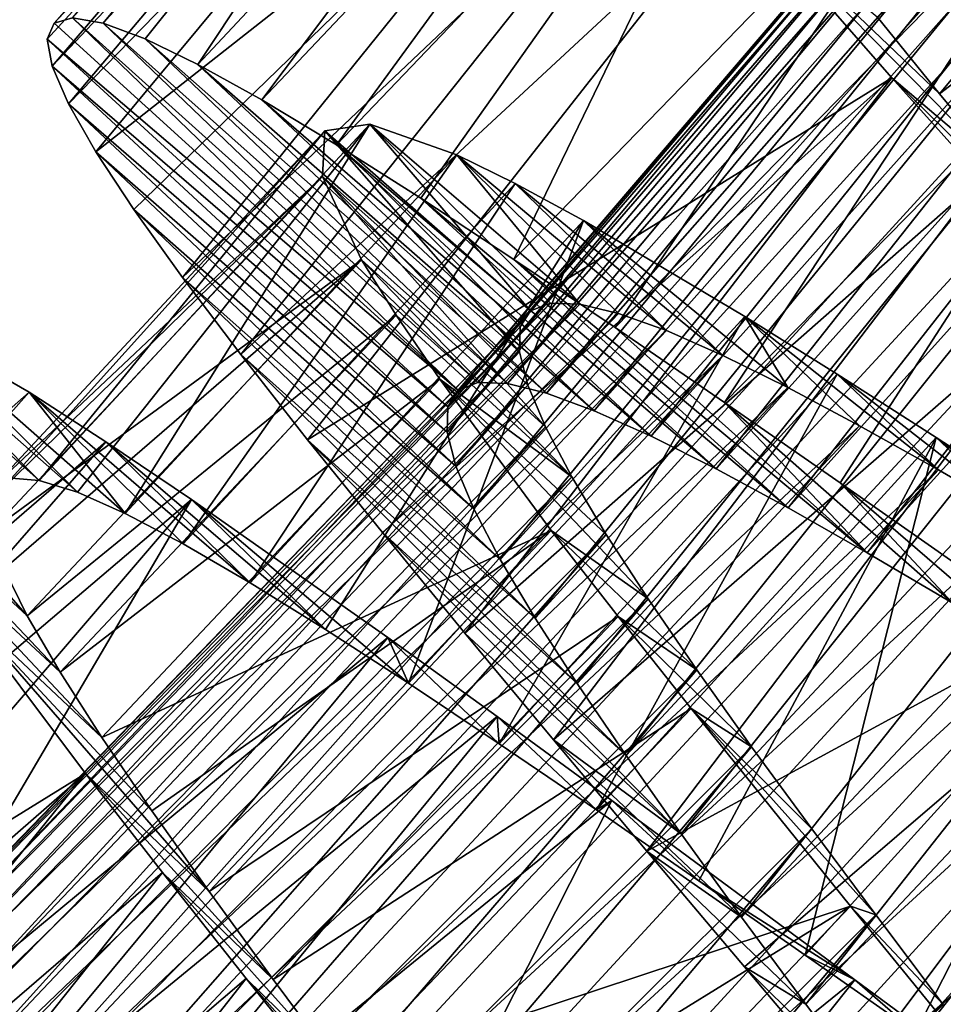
# Model space of a CAD drawing. Header units: millimetres. Extents: x -182 to 217, y -96 to 236.
# Tile 316 of 458: x 130.93 to 134.99, y -70.32 to -65.99. Entities that reach past the tile are written whole.
import ezdxf

# ---------------------------------------------------------------- set-up
doc = ezdxf.new("R2010")
doc.units = ezdxf.units.MM
doc.header["$LTSCALE"] = 52.148148
for name, color, linetype in [('960', 7, 'CONTINUOUS'), ('961', 7, 'CONTINUOUS'), ('962', 7, 'CONTINUOUS'), ('980', 7, 'CONTINUOUS'), ('981', 7, 'CONTINUOUS'), ('982', 7, 'CONTINUOUS')]:
    doc.layers.add(name, color=color, linetype=linetype)

msp = doc.modelspace()

# ---------------------------------------------------------------- linework, layer by layer
at = {"layer": '960', "color": 7, "linetype": 'CONTINUOUS', "true_color": 0xaaaaaa}
for points in [[(131.0826, -66.0066, 6.0926), (131.0527, -66.0776, 5.394), (132.8591, -67.6216, 6.1152), (131.0826, -66.0066, 6.0926)], [(131.1645, -65.983, 6.791), (131.0826, -66.0066, 6.0926), (132.8591, -67.6216, 6.1152), (131.1645, -65.983, 6.791)], [(131.2984, -66.0063, 7.4847), (131.1645, -65.983, 6.791), (132.9466, -67.5879, 6.628), (131.2984, -66.0063, 7.4847)], [(132.9466, -67.5879, 6.628), (131.1645, -65.983, 6.791), (132.8591, -67.6216, 6.1152), (132.9466, -67.5879, 6.628)], [(131.4827, -66.0755, 8.1623), (131.2984, -66.0063, 7.4847), (133.0767, -67.5924, 7.1348), (131.4827, -66.0755, 8.1623)], [(133.0767, -67.5924, 7.1348), (131.2984, -66.0063, 7.4847), (132.9466, -67.5879, 6.628), (133.0767, -67.5924, 7.1348)], [(131.0527, -66.0776, 5.394), (131.074, -66.1963, 4.6982), (132.8142, -67.6942, 5.6017), (131.0527, -66.0776, 5.394)], [(132.8591, -67.6216, 6.1152), (131.0527, -66.0776, 5.394), (132.8142, -67.6942, 5.6017), (132.8591, -67.6216, 6.1152)], [(131.7154, -66.1886, 8.8145), (131.4827, -66.0755, 8.1623), (133.2475, -67.6342, 7.6256), (131.7154, -66.1886, 8.8145)], [(133.2475, -67.6342, 7.6256), (131.4827, -66.0755, 8.1623), (133.0767, -67.5924, 7.1348), (133.2475, -67.6342, 7.6256)], [(131.074, -66.1963, 4.6982), (131.1459, -66.3619, 4.015), (132.8114, -67.806, 5.0911), (131.074, -66.1963, 4.6982)], [(132.8142, -67.6942, 5.6017), (131.074, -66.1963, 4.6982), (132.8114, -67.806, 5.0911), (132.8142, -67.6942, 5.6017)], [(131.9966, -66.3447, 9.44), (131.7154, -66.1886, 8.8145), (133.4579, -67.7116, 8.0945), (131.9966, -66.3447, 9.44)], [(133.4579, -67.7116, 8.0945), (131.7154, -66.1886, 8.8145), (133.2475, -67.6342, 7.6256), (133.4579, -67.7116, 8.0945)], [(132.3251, -66.5423, 10.0343), (131.9966, -66.3447, 9.44), (133.7077, -67.8236, 8.5395), (132.3251, -66.5423, 10.0343)], [(133.7077, -67.8236, 8.5395), (131.9966, -66.3447, 9.44), (133.4579, -67.7116, 8.0945), (133.7077, -67.8236, 8.5395)], [(131.1459, -66.3619, 4.015), (131.2664, -66.5722, 3.3556), (132.8499, -67.9561, 4.5918), (131.1459, -66.3619, 4.015)], [(132.8114, -67.806, 5.0911), (131.1459, -66.3619, 4.015), (132.8499, -67.9561, 4.5918), (132.8114, -67.806, 5.0911)], [(131.2664, -66.5722, 3.3556), (131.4342, -66.8269, 2.7228), (132.9281, -68.1428, 4.1125), (131.2664, -66.5722, 3.3556)], [(132.8499, -67.9561, 4.5918), (131.2664, -66.5722, 3.3556), (132.9281, -68.1428, 4.1125), (132.8499, -67.9561, 4.5918)], [(132.6958, -66.7773, 10.5871), (132.3251, -66.5423, 10.0343), (133.9934, -67.9672, 8.953), (132.6958, -66.7773, 10.5871)], [(133.9934, -67.9672, 8.953), (132.3251, -66.5423, 10.0343), (133.7077, -67.8236, 8.5395), (133.9934, -67.9672, 8.953)], [(133.1044, -67.0457, 11.0911), (132.6958, -66.7773, 10.5871), (134.3104, -68.1388, 9.3271), (133.1044, -67.0457, 11.0911)], [(134.3104, -68.1388, 9.3271), (132.6958, -66.7773, 10.5871), (133.9934, -67.9672, 8.953), (134.3104, -68.1388, 9.3271)], [(131.4342, -66.8269, 2.7228), (131.648, -67.1257, 2.1192), (133.0448, -68.3658, 3.6562), (131.4342, -66.8269, 2.7228)], [(132.9281, -68.1428, 4.1125), (131.4342, -66.8269, 2.7228), (133.0448, -68.3658, 3.6562), (132.9281, -68.1428, 4.1125)], [(133.5503, -67.3462, 11.545), (133.1044, -67.0457, 11.0911), (134.6583, -68.3369, 9.6604), (133.5503, -67.3462, 11.545)], [(134.6583, -68.3369, 9.6604), (133.1044, -67.0457, 11.0911), (134.3104, -68.1388, 9.3271), (134.6583, -68.3369, 9.6604)], [(131.648, -67.1257, 2.1192), (131.9042, -67.4648, 1.5545), (133.1979, -68.6239, 3.2272), (131.648, -67.1257, 2.1192)], [(133.0448, -68.3658, 3.6562), (131.648, -67.1257, 2.1192), (133.1979, -68.6239, 3.2272), (133.0448, -68.3658, 3.6562)], [(134.031, -67.6761, 11.9456), (133.5503, -67.3462, 11.545), (134.6583, -68.3369, 9.6604), (134.031, -67.6761, 11.9456)], [(131.9042, -67.4648, 1.5545), (132.1977, -67.8392, 1.0374), (133.3832, -68.912, 2.8352), (131.9042, -67.4648, 1.5545)], [(133.1979, -68.6239, 3.2272), (131.9042, -67.4648, 1.5545), (133.3832, -68.912, 2.8352), (133.1979, -68.6239, 3.2272)], [(134.5386, -68.0287, 12.2856), (134.031, -67.6761, 11.9456), (135.0344, -68.5585, 9.9496), (134.5386, -68.0287, 12.2856)], [(135.0344, -68.5585, 9.9496), (134.031, -67.6761, 11.9456), (134.6583, -68.3369, 9.6604), (135.0344, -68.5585, 9.9496)], [(132.1977, -67.8392, 1.0374), (132.5268, -68.2479, 0.5703), (133.5979, -69.2283, 2.4837), (132.1977, -67.8392, 1.0374)], [(133.3832, -68.912, 2.8352), (132.1977, -67.8392, 1.0374), (133.5979, -69.2283, 2.4837), (133.3832, -68.912, 2.8352)], [(135.068, -68.3996, 12.5614), (134.5386, -68.0287, 12.2856), (135.4315, -68.7981, 10.1883), (135.068, -68.3996, 12.5614)], [(135.4315, -68.7981, 10.1883), (134.5386, -68.0287, 12.2856), (135.0344, -68.5585, 9.9496), (135.4315, -68.7981, 10.1883)], [(132.5268, -68.2479, 0.5703), (132.8893, -68.6901, 0.1549), (133.8405, -69.5725, 2.1741), (132.5268, -68.2479, 0.5703)], [(133.5979, -69.2283, 2.4837), (132.5268, -68.2479, 0.5703), (133.8405, -69.5725, 2.1741), (133.5979, -69.2283, 2.4837)], [(132.8893, -68.6901, 0.1549), (133.279, -69.1591, -0.2017), (133.8405, -69.5725, 2.1741), (132.8893, -68.6901, 0.1549)], [(133.279, -69.1591, -0.2017), (133.6897, -69.6489, -0.4947), (134.1056, -69.9391, 1.9123), (133.279, -69.1591, -0.2017)], [(133.8405, -69.5725, 2.1741), (133.279, -69.1591, -0.2017), (134.1056, -69.9391, 1.9123), (133.8405, -69.5725, 2.1741)], [(133.6897, -69.6489, -0.4947), (134.1189, -70.158, -0.7227), (134.3879, -70.3226, 1.7027), (133.6897, -69.6489, -0.4947)], [(134.1056, -69.9391, 1.9123), (133.6897, -69.6489, -0.4947), (134.3879, -70.3226, 1.7027), (134.1056, -69.9391, 1.9123)], [(134.1189, -70.158, -0.7227), (134.5634, -70.6838, -0.8842), (134.6852, -70.722, 1.5466), (134.1189, -70.158, -0.7227)], [(134.3879, -70.3226, 1.7027), (134.1189, -70.158, -0.7227), (134.6852, -70.722, 1.5466), (134.3879, -70.3226, 1.7027)]]:
    msp.add_3dface(points, dxfattribs=at)
at = {"layer": '961', "color": 7, "linetype": 'CONTINUOUS', "true_color": 0xaaaaaa}
for points in [[(134.9758, -66.3179, 1.6893), (135.2819, -66.6864, 1.3072), (134.0717, -65.4529, 1.2371), (134.9758, -66.3179, 1.6893)], [(134.0717, -65.4529, 1.2371), (135.2819, -66.6864, 1.3072), (134.7664, -66.2472, 0.3162), (134.0717, -65.4529, 1.2371)], [(134.7025, -65.9794, 2.1169), (134.9758, -66.3179, 1.6893), (134.0717, -65.4529, 1.2371), (134.7025, -65.9794, 2.1169)], [(135.2819, -66.6864, 1.3072), (135.6166, -67.081, 0.9755), (134.7664, -66.2472, 0.3162), (135.2819, -66.6864, 1.3072)], [(134.7664, -66.2472, 0.3162), (135.6166, -67.081, 0.9755), (135.1626, -66.6891, -0.0638), (134.7664, -66.2472, 0.3162)], [(131.0179, -68.0182, 7.2067), (130.8953, -68.0084, 6.605), (130.0842, -67.1875, 7.0412), (131.0179, -68.0182, 7.2067)], [(130.2349, -67.2306, 7.7282), (131.0179, -68.0182, 7.2067), (130.0842, -67.1875, 7.0412), (130.2349, -67.2306, 7.7282)], [(131.1855, -68.0706, 7.7946), (131.0179, -68.0182, 7.2067), (130.2349, -67.2306, 7.7282), (131.1855, -68.0706, 7.7946)], [(130.4339, -67.3198, 8.3954), (131.1855, -68.0706, 7.7946), (130.2349, -67.2306, 7.7282), (130.4339, -67.3198, 8.3954)], [(131.3962, -68.1641, 8.3599), (131.1855, -68.0706, 7.7946), (130.4339, -67.3198, 8.3954), (131.3962, -68.1641, 8.3599)], [(130.9729, -67.6302, 9.6498), (131.3962, -68.1641, 8.3599), (130.4339, -67.3198, 8.3954), (130.9729, -67.6302, 9.6498)], [(130.863, -68.407, 4.2057), (130.9652, -68.6134, 3.6407), (129.9834, -67.493, 4.2718), (130.863, -68.407, 4.2057)], [(129.9834, -67.493, 4.2718), (130.9652, -68.6134, 3.6407), (130.2248, -67.9283, 2.9634), (129.9834, -67.493, 4.2718)], [(131.6498, -68.2974, 8.9002), (131.3962, -68.1641, 8.3599), (130.9729, -67.6302, 9.6498), (131.6498, -68.2974, 8.9002)], [(131.9449, -68.4688, 9.4112), (131.6498, -68.2974, 8.9002), (130.9729, -67.6302, 9.6498), (131.9449, -68.4688, 9.4112)], [(131.3104, -67.848, 10.2287), (131.9449, -68.4688, 9.4112), (130.9729, -67.6302, 9.6498), (131.3104, -67.848, 10.2287)], [(132.2766, -68.6742, 9.8831), (131.9449, -68.4688, 9.4112), (131.3104, -67.848, 10.2287), (132.2766, -68.6742, 9.8831)], [(131.687, -68.1021, 10.7629), (132.2766, -68.6742, 9.8831), (131.3104, -67.848, 10.2287), (131.687, -68.1021, 10.7629)], [(130.9652, -68.6134, 3.6407), (131.1092, -68.8611, 3.1002), (130.2248, -67.9283, 2.9634), (130.9652, -68.6134, 3.6407)], [(130.2248, -67.9283, 2.9634), (131.1092, -68.8611, 3.1002), (130.414, -68.2134, 2.3502), (130.2248, -67.9283, 2.9634)], [(132.6419, -68.9105, 10.3107), (132.2766, -68.6742, 9.8831), (131.687, -68.1021, 10.7629), (132.6419, -68.9105, 10.3107)], [(132.5497, -68.7097, 11.6838), (132.6419, -68.9105, 10.3107), (131.687, -68.1021, 10.7629), (132.5497, -68.7097, 11.6838)], [(131.1092, -68.8611, 3.1002), (131.2929, -69.1487, 2.5891), (130.414, -68.2134, 2.3502), (131.1092, -68.8611, 3.1002)], [(130.414, -68.2134, 2.3502), (131.2929, -69.1487, 2.5891), (130.6459, -68.5414, 1.7713), (130.414, -68.2134, 2.3502)], [(131.5124, -69.4717, 2.1168), (131.7642, -69.8269, 1.6889), (130.6459, -68.5414, 1.7713), (131.5124, -69.4717, 2.1168)], [(130.6459, -68.5414, 1.7713), (131.7642, -69.8269, 1.6889), (131.2207, -69.3074, 0.7516), (130.6459, -68.5414, 1.7713)], [(131.2929, -69.1487, 2.5891), (131.5124, -69.4717, 2.1168), (130.6459, -68.5414, 1.7713), (131.2929, -69.1487, 2.5891)], [(133.0404, -69.1764, 10.6928), (132.6419, -68.9105, 10.3107), (132.5497, -68.7097, 11.6838), (133.0404, -69.1764, 10.6928)], [(133.0306, -69.0574, 12.0638), (133.0404, -69.1764, 10.6928), (132.5497, -68.7097, 11.6838), (133.0306, -69.0574, 12.0638)], [(133.468, -69.4679, 11.0245), (133.0404, -69.1764, 10.6928), (133.0306, -69.0574, 12.0638), (133.468, -69.4679, 11.0245)], [(133.5352, -69.4262, 12.3818), (133.468, -69.4679, 11.0245), (133.0306, -69.0574, 12.0638), (133.5352, -69.4262, 12.3818)], [(131.7642, -69.8269, 1.6889), (132.0467, -70.2137, 1.307), (131.2207, -69.3074, 0.7516), (131.7642, -69.8269, 1.6889)], [(131.2207, -69.3074, 0.7516), (132.0467, -70.2137, 1.307), (131.5594, -69.7429, 0.3162), (131.2207, -69.3074, 0.7516)], [(133.9175, -69.779, 11.2999), (133.468, -69.4679, 11.0245), (133.5352, -69.4262, 12.3818), (133.9175, -69.779, 11.2999)], [(134.6042, -70.2147, 12.8242), (133.9175, -69.779, 11.2999), (133.5352, -69.4262, 12.3818), (134.6042, -70.2147, 12.8242)], [(132.0467, -70.2137, 1.307), (132.3561, -70.6285, 0.9753), (131.5594, -69.7429, 0.3162), (132.0467, -70.2137, 1.307)], [(131.5594, -69.7429, 0.3162), (132.3561, -70.6285, 0.9753), (131.9273, -70.2087, -0.0638), (131.5594, -69.7429, 0.3162)], [(134.3857, -70.1061, 11.5165), (133.9175, -69.779, 11.2999), (134.6042, -70.2147, 12.8242), (134.3857, -70.1061, 11.5165)], [(134.871, -70.4473, 11.6735), (134.3857, -70.1061, 11.5165), (134.6042, -70.2147, 12.8242), (134.871, -70.4473, 11.6735)], [(132.3561, -70.6285, 0.9753), (132.6855, -71.0639, 0.7003), (131.9273, -70.2087, -0.0638), (132.3561, -70.6285, 0.9753)], [(131.9273, -70.2087, -0.0638), (132.6855, -71.0639, 0.7003), (132.7252, -71.2049, -0.6354), (131.9273, -70.2087, -0.0638)], [(135.1622, -70.6276, 12.9457), (134.871, -70.4473, 11.6735), (134.6042, -70.2147, 12.8242), (135.1622, -70.6276, 12.9457)]]:
    msp.add_3dface(points, dxfattribs=at)
at = {"layer": '962', "color": 7, "linetype": 'CONTINUOUS', "true_color": 0xaaaaaa}
for points in [[(131.0826, -66.0066, 6.0926), (131.1645, -65.983, 6.791), (133.0345, -63.7994, 6.3471), (131.0826, -66.0066, 6.0926)], [(131.0826, -66.0066, 6.0926), (133.0345, -63.7994, 6.3471), (132.9943, -63.9547, 4.9588), (131.0826, -66.0066, 6.0926)], [(131.1645, -65.983, 6.791), (131.2984, -66.0063, 7.4847), (133.1344, -63.7889, 7.0412), (131.1645, -65.983, 6.791)], [(131.2984, -66.0063, 7.4847), (133.2875, -63.8226, 7.7282), (133.1344, -63.7889, 7.0412), (131.2984, -66.0063, 7.4847)], [(131.2984, -66.0063, 7.4847), (131.4827, -66.0755, 8.1623), (133.2875, -63.8226, 7.7282), (131.2984, -66.0063, 7.4847)], [(131.4827, -66.0755, 8.1623), (131.7154, -66.1886, 8.8145), (133.2875, -63.8226, 7.7282), (131.4827, -66.0755, 8.1623)], [(131.7154, -66.1886, 8.8145), (133.7457, -64.017, 9.0366), (133.2875, -63.8226, 7.7282), (131.7154, -66.1886, 8.8145)], [(131.074, -66.1963, 4.6982), (131.0527, -66.0776, 5.394), (132.9943, -63.9547, 4.9588), (131.074, -66.1963, 4.6982)], [(131.0527, -66.0776, 5.394), (131.0826, -66.0066, 6.0926), (132.9943, -63.9547, 4.9588), (131.0527, -66.0776, 5.394)], [(131.074, -66.1963, 4.6982), (132.9943, -63.9547, 4.9588), (133.053, -64.1001, 4.2718), (131.074, -66.1963, 4.6982)], [(131.7154, -66.1886, 8.8145), (131.9966, -66.3447, 9.44), (133.7457, -64.017, 9.0366), (131.7154, -66.1886, 8.8145)], [(131.9966, -66.3447, 9.44), (134.0491, -64.1753, 9.6498), (133.7457, -64.017, 9.0366), (131.9966, -66.3447, 9.44)], [(131.1459, -66.3619, 4.015), (131.074, -66.1963, 4.6982), (133.053, -64.1001, 4.2718), (131.1459, -66.3619, 4.015)], [(131.1459, -66.3619, 4.015), (133.053, -64.1001, 4.2718), (133.1625, -64.2887, 3.6046), (131.1459, -66.3619, 4.015)], [(131.9966, -66.3447, 9.44), (132.3251, -66.5423, 10.0343), (134.0491, -64.1753, 9.6498), (131.9966, -66.3447, 9.44)], [(132.3251, -66.5423, 10.0343), (134.3996, -64.3715, 10.2287), (134.0491, -64.1753, 9.6498), (132.3251, -66.5423, 10.0343)], [(131.2664, -66.5722, 3.3556), (131.1459, -66.3619, 4.015), (133.1625, -64.2887, 3.6046), (131.2664, -66.5722, 3.3556)], [(131.2664, -66.5722, 3.3556), (133.1625, -64.2887, 3.6046), (133.5277, -64.7922, 2.3502), (131.2664, -66.5722, 3.3556)], [(132.3251, -66.5423, 10.0343), (132.6958, -66.7773, 10.5871), (134.3996, -64.3715, 10.2287), (132.3251, -66.5423, 10.0343)], [(132.6958, -66.7773, 10.5871), (133.1044, -67.0457, 11.0911), (134.3996, -64.3715, 10.2287), (132.6958, -66.7773, 10.5871)], [(133.1044, -67.0457, 11.0911), (135.2216, -64.8629, 11.2484), (134.3996, -64.3715, 10.2287), (133.1044, -67.0457, 11.0911)], [(131.4342, -66.8269, 2.7228), (131.2664, -66.5722, 3.3556), (133.5277, -64.7922, 2.3502), (131.4342, -66.8269, 2.7228)], [(131.648, -67.1257, 2.1192), (131.4342, -66.8269, 2.7228), (133.5277, -64.7922, 2.3502), (131.648, -67.1257, 2.1192)], [(131.648, -67.1257, 2.1192), (133.5277, -64.7922, 2.3502), (133.7796, -65.1051, 1.7713), (131.648, -67.1257, 2.1192)], [(133.1044, -67.0457, 11.0911), (133.5503, -67.3462, 11.545), (135.2216, -64.8629, 11.2484), (133.1044, -67.0457, 11.0911)], [(133.5503, -67.3462, 11.545), (135.6902, -65.1542, 11.6838), (135.2216, -64.8629, 11.2484), (133.5503, -67.3462, 11.545)], [(131.9042, -67.4648, 1.5545), (131.648, -67.1257, 2.1192), (133.7796, -65.1051, 1.7713), (131.9042, -67.4648, 1.5545)], [(131.9042, -67.4648, 1.5545), (133.7796, -65.1051, 1.7713), (134.0717, -65.4529, 1.2371), (131.9042, -67.4648, 1.5545)], [(133.5503, -67.3462, 11.545), (134.031, -67.6761, 11.9456), (135.6902, -65.1542, 11.6838), (133.5503, -67.3462, 11.545)], [(134.031, -67.6761, 11.9456), (136.192, -65.4712, 12.0638), (135.6902, -65.1542, 11.6838), (134.031, -67.6761, 11.9456)], [(132.1977, -67.8392, 1.0374), (131.9042, -67.4648, 1.5545), (134.0717, -65.4529, 1.2371), (132.1977, -67.8392, 1.0374)], [(132.1977, -67.8392, 1.0374), (134.0717, -65.4529, 1.2371), (134.7664, -66.2472, 0.3162), (132.1977, -67.8392, 1.0374)], [(134.031, -67.6761, 11.9456), (134.5386, -68.0287, 12.2856), (136.192, -65.4712, 12.0638), (134.031, -67.6761, 11.9456)], [(134.5386, -68.0287, 12.2856), (135.068, -68.3996, 12.5614), (136.192, -65.4712, 12.0638), (134.5386, -68.0287, 12.2856)], [(132.5268, -68.2479, 0.5703), (132.1977, -67.8392, 1.0374), (134.7664, -66.2472, 0.3162), (132.5268, -68.2479, 0.5703)], [(132.8893, -68.6901, 0.1549), (132.5268, -68.2479, 0.5703), (134.7664, -66.2472, 0.3162), (132.8893, -68.6901, 0.1549)], [(132.8893, -68.6901, 0.1549), (134.7664, -66.2472, 0.3162), (135.1626, -66.6891, -0.0638), (132.8893, -68.6901, 0.1549)], [(133.279, -69.1591, -0.2017), (132.8893, -68.6901, 0.1549), (135.1626, -66.6891, -0.0638), (133.279, -69.1591, -0.2017)], [(133.279, -69.1591, -0.2017), (135.1626, -66.6891, -0.0638), (135.5822, -67.1523, -0.3818), (133.279, -69.1591, -0.2017)], [(133.6897, -69.6489, -0.4947), (133.279, -69.1591, -0.2017), (135.5822, -67.1523, -0.3818), (133.6897, -69.6489, -0.4947)], [(133.6897, -69.6489, -0.4947), (135.5822, -67.1523, -0.3818), (136.4783, -68.1328, -0.8242), (133.6897, -69.6489, -0.4947)], [(128.7184, -69.6206, 9.2894), (130.9729, -67.6302, 9.6498), (130.4339, -67.3198, 8.3954), (128.7184, -69.6206, 9.2894)], [(128.7184, -69.6206, 9.2894), (129.0232, -69.8277, 9.8921), (130.9729, -67.6302, 9.6498), (128.7184, -69.6206, 9.2894)], [(129.0232, -69.8277, 9.8921), (131.3104, -67.848, 10.2287), (130.9729, -67.6302, 9.6498), (129.0232, -69.8277, 9.8921)], [(129.0232, -69.8277, 9.8921), (129.3692, -70.076, 10.4558), (131.3104, -67.848, 10.2287), (129.0232, -69.8277, 9.8921)], [(129.3692, -70.076, 10.4558), (131.687, -68.1021, 10.7629), (131.3104, -67.848, 10.2287), (129.3692, -70.076, 10.4558)], [(129.3692, -70.076, 10.4558), (129.7517, -70.361, 10.9722), (131.687, -68.1021, 10.7629), (129.3692, -70.076, 10.4558)], [(129.7517, -70.361, 10.9722), (130.1698, -70.6808, 11.4389), (131.687, -68.1021, 10.7629), (129.7517, -70.361, 10.9722)], [(130.1698, -70.6808, 11.4389), (132.5497, -68.7097, 11.6838), (131.687, -68.1021, 10.7629), (130.1698, -70.6808, 11.4389)], [(134.1189, -70.158, -0.7227), (133.6897, -69.6489, -0.4947), (136.4783, -68.1328, -0.8242), (134.1189, -70.158, -0.7227)], [(134.5634, -70.6838, -0.8842), (134.1189, -70.158, -0.7227), (136.4783, -68.1328, -0.8242), (134.5634, -70.6838, -0.8842)], [(134.5634, -70.6838, -0.8842), (136.4783, -68.1328, -0.8242), (136.9474, -68.6445, -0.9457), (134.5634, -70.6838, -0.8842)], [(128.6897, -70.872, 1.4232), (130.6459, -68.5414, 1.7713), (131.2207, -69.3074, 0.7516), (128.6897, -70.872, 1.4232)], [(135.0154, -71.2184, -0.9765), (134.5634, -70.6838, -0.8842), (136.9474, -68.6445, -0.9457), (135.0154, -71.2184, -0.9765)], [(130.1698, -70.6808, 11.4389), (130.6216, -71.0329, 11.8532), (132.5497, -68.7097, 11.6838), (130.1698, -70.6808, 11.4389)], [(130.6216, -71.0329, 11.8532), (133.0306, -69.0574, 12.0638), (132.5497, -68.7097, 11.6838), (130.6216, -71.0329, 11.8532)], [(130.6216, -71.0329, 11.8532), (131.1006, -71.4112, 12.2085), (133.0306, -69.0574, 12.0638), (130.6216, -71.0329, 11.8532)], [(131.1006, -71.4112, 12.2085), (133.5352, -69.4262, 12.3818), (133.0306, -69.0574, 12.0638), (131.1006, -71.4112, 12.2085)], [(128.9674, -71.2729, 0.9185), (128.6897, -70.872, 1.4232), (131.2207, -69.3074, 0.7516), (128.9674, -71.2729, 0.9185)], [(129.2784, -71.7105, 0.4634), (128.9674, -71.2729, 0.9185), (131.2207, -69.3074, 0.7516), (129.2784, -71.7105, 0.4634)], [(129.2784, -71.7105, 0.4634), (131.2207, -69.3074, 0.7516), (131.5594, -69.7429, 0.3162), (129.2784, -71.7105, 0.4634)], [(131.1006, -71.4112, 12.2085), (132.1192, -72.2252, 12.7261), (133.5352, -69.4262, 12.3818), (131.1006, -71.4112, 12.2085)], [(132.1192, -72.2252, 12.7261), (134.6042, -70.2147, 12.8242), (133.5352, -69.4262, 12.3818), (132.1192, -72.2252, 12.7261)], [(129.6196, -72.1823, 0.0616), (129.2784, -71.7105, 0.4634), (131.5594, -69.7429, 0.3162), (129.6196, -72.1823, 0.0616)], [(129.6196, -72.1823, 0.0616), (131.5594, -69.7429, 0.3162), (131.9273, -70.2087, -0.0638), (129.6196, -72.1823, 0.0616)], [(129.9846, -72.6807, -0.2797), (129.6196, -72.1823, 0.0616), (131.9273, -70.2087, -0.0638), (129.9846, -72.6807, -0.2797)], [(129.9846, -72.6807, -0.2797), (131.9273, -70.2087, -0.0638), (132.7252, -71.2049, -0.6354), (129.9846, -72.6807, -0.2797)], [(132.1192, -72.2252, 12.7261), (132.6563, -72.6567, 12.8864), (134.6042, -70.2147, 12.8242), (132.1192, -72.2252, 12.7261)], [(132.6563, -72.6567, 12.8864), (135.1622, -70.6276, 12.9457), (134.6042, -70.2147, 12.8242), (132.6563, -72.6567, 12.8864)]]:
    msp.add_3dface(points, dxfattribs=at)
at = {"layer": '980', "color": 7, "linetype": 'CONTINUOUS', "true_color": 0xaaaaaa}
for points in [[(132.9466, -67.5879, 6.628), (132.8591, -67.6216, 6.1152), (136.2643, -63.6562, 6.3816), (132.9466, -67.5879, 6.628)], [(136.2643, -63.6562, 6.3816), (132.8591, -67.6216, 6.1152), (136.2014, -63.7124, 5.8727), (136.2643, -63.6562, 6.3816)], [(133.0767, -67.5924, 7.1348), (132.9466, -67.5879, 6.628), (136.3719, -63.635, 6.8891), (133.0767, -67.5924, 7.1348)], [(136.3719, -63.635, 6.8891), (132.9466, -67.5879, 6.628), (136.2643, -63.6562, 6.3816), (136.3719, -63.635, 6.8891)], [(136.5233, -63.6481, 7.3857), (133.0767, -67.5924, 7.1348), (136.3719, -63.635, 6.8891), (136.5233, -63.6481, 7.3857)], [(133.2475, -67.6342, 7.6256), (133.0767, -67.5924, 7.1348), (136.5233, -63.6481, 7.3857), (133.2475, -67.6342, 7.6256)], [(136.7166, -63.6944, 7.8629), (133.2475, -67.6342, 7.6256), (136.5233, -63.6481, 7.3857), (136.7166, -63.6944, 7.8629)], [(132.8591, -67.6216, 6.1152), (132.8142, -67.6942, 5.6017), (136.2014, -63.7124, 5.8727), (132.8591, -67.6216, 6.1152)], [(136.2014, -63.7124, 5.8727), (132.8142, -67.6942, 5.6017), (136.1827, -63.8041, 5.364), (136.2014, -63.7124, 5.8727)], [(133.4579, -67.7116, 8.0945), (133.2475, -67.6342, 7.6256), (136.7166, -63.6944, 7.8629), (133.4579, -67.7116, 8.0945)], [(136.9514, -63.7728, 8.318), (133.4579, -67.7116, 8.0945), (136.7166, -63.6944, 7.8629), (136.9514, -63.7728, 8.318)], [(133.7077, -67.8236, 8.5395), (133.4579, -67.7116, 8.0945), (136.9514, -63.7728, 8.318), (133.7077, -67.8236, 8.5395)], [(137.226, -63.8814, 8.7461), (133.7077, -67.8236, 8.5395), (136.9514, -63.7728, 8.318), (137.226, -63.8814, 8.7461)], [(132.8142, -67.6942, 5.6017), (132.8114, -67.806, 5.0911), (136.1827, -63.8041, 5.364), (132.8142, -67.6942, 5.6017)], [(136.1827, -63.8041, 5.364), (132.8114, -67.806, 5.0911), (136.2079, -63.9315, 4.8603), (136.1827, -63.8041, 5.364)], [(133.9934, -67.9672, 8.953), (133.7077, -67.8236, 8.5395), (137.226, -63.8814, 8.7461), (133.9934, -67.9672, 8.953)], [(137.5359, -64.0173, 9.139), (133.9934, -67.9672, 8.953), (137.226, -63.8814, 8.7461), (137.5359, -64.0173, 9.139)], [(132.8114, -67.806, 5.0911), (132.8499, -67.9561, 4.5918), (136.2079, -63.9315, 4.8603), (132.8114, -67.806, 5.0911)], [(136.2079, -63.9315, 4.8603), (132.8499, -67.9561, 4.5918), (136.2755, -64.0929, 4.3729), (136.2079, -63.9315, 4.8603)], [(134.3104, -68.1388, 9.3271), (133.9934, -67.9672, 8.953), (137.5359, -64.0173, 9.139), (134.3104, -68.1388, 9.3271)], [(137.8782, -64.1779, 9.4921), (134.3104, -68.1388, 9.3271), (137.5359, -64.0173, 9.139), (137.8782, -64.1779, 9.4921)], [(132.8499, -67.9561, 4.5918), (132.9281, -68.1428, 4.1125), (136.2755, -64.0929, 4.3729), (132.8499, -67.9561, 4.5918)], [(136.2755, -64.0929, 4.3729), (132.9281, -68.1428, 4.1125), (136.3842, -64.2877, 3.9065), (136.2755, -64.0929, 4.3729)], [(134.6583, -68.3369, 9.6604), (134.3104, -68.1388, 9.3271), (137.8782, -64.1779, 9.4921), (134.6583, -68.3369, 9.6604)], [(138.2516, -64.3612, 9.8033), (134.6583, -68.3369, 9.6604), (137.8782, -64.1779, 9.4921), (138.2516, -64.3612, 9.8033)], [(132.9281, -68.1428, 4.1125), (133.0448, -68.3658, 3.6562), (136.3842, -64.2877, 3.9065), (132.9281, -68.1428, 4.1125)], [(136.3842, -64.2877, 3.9065), (133.0448, -68.3658, 3.6562), (136.5326, -64.5156, 3.4638), (136.3842, -64.2877, 3.9065)], [(135.0344, -68.5585, 9.9496), (134.6583, -68.3369, 9.6604), (138.2516, -64.3612, 9.8033), (135.0344, -68.5585, 9.9496)], [(133.0448, -68.3658, 3.6562), (133.1979, -68.6239, 3.2272), (136.5326, -64.5156, 3.4638), (133.0448, -68.3658, 3.6562)], [(136.5326, -64.5156, 3.4638), (133.1979, -68.6239, 3.2272), (136.7174, -64.7736, 3.0525), (136.5326, -64.5156, 3.4638)], [(133.1979, -68.6239, 3.2272), (133.3832, -68.912, 2.8352), (136.7174, -64.7736, 3.0525), (133.1979, -68.6239, 3.2272)], [(136.7174, -64.7736, 3.0525), (133.3832, -68.912, 2.8352), (136.9349, -65.0585, 2.6792), (136.7174, -64.7736, 3.0525)], [(133.3832, -68.912, 2.8352), (133.5979, -69.2283, 2.4837), (136.9349, -65.0585, 2.6792), (133.3832, -68.912, 2.8352)], [(136.9349, -65.0585, 2.6792), (133.5979, -69.2283, 2.4837), (137.1828, -65.3693, 2.3466), (136.9349, -65.0585, 2.6792)], [(133.5979, -69.2283, 2.4837), (133.8405, -69.5725, 2.1741), (137.1828, -65.3693, 2.3466), (133.5979, -69.2283, 2.4837)], [(137.1828, -65.3693, 2.3466), (133.8405, -69.5725, 2.1741), (137.4578, -65.7036, 2.0582), (137.1828, -65.3693, 2.3466)], [(133.8405, -69.5725, 2.1741), (134.1056, -69.9391, 1.9123), (137.4578, -65.7036, 2.0582), (133.8405, -69.5725, 2.1741)], [(137.4578, -65.7036, 2.0582), (134.1056, -69.9391, 1.9123), (137.7539, -66.0561, 1.8191), (137.4578, -65.7036, 2.0582)], [(134.1056, -69.9391, 1.9123), (134.3879, -70.3226, 1.7027), (137.7539, -66.0561, 1.8191), (134.1056, -69.9391, 1.9123)], [(137.7539, -66.0561, 1.8191), (134.3879, -70.3226, 1.7027), (138.0668, -66.4231, 1.6326), (137.7539, -66.0561, 1.8191)], [(134.3879, -70.3226, 1.7027), (134.6852, -70.722, 1.5466), (138.0668, -66.4231, 1.6326), (134.3879, -70.3226, 1.7027)], [(138.0668, -66.4231, 1.6326), (134.6852, -70.722, 1.5466), (138.394, -66.8037, 1.4994), (138.0668, -66.4231, 1.6326)], [(134.6852, -70.722, 1.5466), (134.9931, -71.1333, 1.4457), (138.394, -66.8037, 1.4994), (134.6852, -70.722, 1.5466)], [(129.6761, -70.9667, 6.7035), (129.5806, -70.9888, 6.191), (133.2653, -67.2386, 6.636), (129.6761, -70.9667, 6.7035)], [(133.2653, -67.2386, 6.636), (129.5806, -70.9888, 6.191), (133.1778, -67.2718, 6.1273), (133.2653, -67.2386, 6.636)], [(133.3951, -67.2428, 7.1397), (129.6761, -70.9667, 6.7035), (133.2653, -67.2386, 6.636), (133.3951, -67.2428, 7.1397)], [(129.8114, -70.9852, 7.2085), (129.6761, -70.9667, 6.7035), (133.3951, -67.2428, 7.1397), (129.8114, -70.9852, 7.2085)], [(133.5653, -67.2834, 7.6271), (129.8114, -70.9852, 7.2085), (133.3951, -67.2428, 7.1397), (133.5653, -67.2834, 7.6271)], [(129.5806, -70.9888, 6.191), (129.5254, -71.0522, 5.6779), (133.1778, -67.2718, 6.1273), (129.5806, -70.9888, 6.191)], [(133.1778, -67.2718, 6.1273), (129.5254, -71.0522, 5.6779), (133.1326, -67.343, 5.6184), (133.1778, -67.2718, 6.1273)], [(129.9849, -71.0433, 7.6966), (129.8114, -70.9852, 7.2085), (133.5653, -67.2834, 7.6271), (129.9849, -71.0433, 7.6966)], [(133.7751, -67.3591, 8.0935), (129.9849, -71.0433, 7.6966), (133.5653, -67.2834, 7.6271), (133.7751, -67.3591, 8.0935)], [(129.5254, -71.0522, 5.6779), (129.5098, -71.1573, 5.1667), (133.1326, -67.343, 5.6184), (129.5254, -71.0522, 5.6779)], [(133.1326, -67.343, 5.6184), (129.5098, -71.1573, 5.1667), (133.129, -67.4527, 5.1109), (133.1326, -67.343, 5.6184)], [(130.1959, -71.1395, 8.1627), (129.9849, -71.0433, 7.6966), (133.7751, -67.3591, 8.0935), (130.1959, -71.1395, 8.1627)], [(134.024, -67.4688, 8.5362), (130.1959, -71.1395, 8.1627), (133.7751, -67.3591, 8.0935), (134.024, -67.4688, 8.5362)], [(129.5098, -71.1573, 5.1667), (129.5331, -71.3035, 4.6652), (133.129, -67.4527, 5.1109), (129.5098, -71.1573, 5.1667)], [(133.129, -67.4527, 5.1109), (129.5331, -71.3035, 4.6652), (133.1664, -67.5999, 4.6143), (133.129, -67.4527, 5.1109)], [(130.4436, -71.2722, 8.6037), (130.1959, -71.1395, 8.1627), (134.024, -67.4688, 8.5362), (130.4436, -71.2722, 8.6037)], [(134.3086, -67.6094, 8.9475), (130.4436, -71.2722, 8.6037), (134.024, -67.4688, 8.5362), (134.3086, -67.6094, 8.9475)], [(129.5331, -71.3035, 4.6652), (129.5939, -71.4885, 4.1837), (133.1664, -67.5999, 4.6143), (129.5331, -71.3035, 4.6652)], [(133.1664, -67.5999, 4.6143), (129.5939, -71.4885, 4.1837), (133.2434, -67.7831, 4.1371), (133.1664, -67.5999, 4.6143)], [(130.7247, -71.4382, 9.0119), (130.4436, -71.2722, 8.6037), (134.3086, -67.6094, 8.9475), (130.7247, -71.4382, 9.0119)], [(134.6249, -67.778, 9.3208), (130.7247, -71.4382, 9.0119), (134.3086, -67.6094, 8.9475), (134.6249, -67.778, 9.3208)], [(129.5939, -71.4885, 4.1837), (129.6909, -71.7122, 3.7244), (133.2434, -67.7831, 4.1371), (129.5939, -71.4885, 4.1837)], [(133.2434, -67.7831, 4.1371), (129.6909, -71.7122, 3.7244), (133.3588, -68.0022, 3.682), (133.2434, -67.7831, 4.1371)], [(131.0351, -71.6339, 9.3803), (130.7247, -71.4382, 9.0119), (134.6249, -67.778, 9.3208), (131.0351, -71.6339, 9.3803)], [(134.9717, -67.9724, 9.6534), (131.0351, -71.6339, 9.3803), (134.6249, -67.778, 9.3208), (134.9717, -67.9724, 9.6534)], [(131.3742, -71.8573, 9.7073), (131.0351, -71.6339, 9.3803), (134.9717, -67.9724, 9.6534), (131.3742, -71.8573, 9.7073)], [(135.346, -68.1896, 9.9418), (131.3742, -71.8573, 9.7073), (134.9717, -67.9724, 9.6534), (135.346, -68.1896, 9.9418)], [(129.6909, -71.7122, 3.7244), (129.8226, -71.9739, 3.2906), (133.3588, -68.0022, 3.682), (129.6909, -71.7122, 3.7244)], [(133.3588, -68.0022, 3.682), (129.8226, -71.9739, 3.2906), (133.5104, -68.2556, 3.2539), (133.3588, -68.0022, 3.682)], [(131.7392, -72.1053, 9.9891), (131.3742, -71.8573, 9.7073), (135.346, -68.1896, 9.9418), (131.7392, -72.1053, 9.9891)], [(135.7417, -68.4249, 10.1809), (131.7392, -72.1053, 9.9891), (135.346, -68.1896, 9.9418), (135.7417, -68.4249, 10.1809)], [(129.8226, -71.9739, 3.2906), (129.9852, -72.2686, 2.8923), (133.5104, -68.2556, 3.2539), (129.8226, -71.9739, 3.2906)], [(133.5104, -68.2556, 3.2539), (129.9852, -72.2686, 2.8923), (133.6945, -68.5394, 2.861), (133.5104, -68.2556, 3.2539)], [(132.1226, -72.3714, 10.2196), (131.7392, -72.1053, 9.9891), (135.7417, -68.4249, 10.1809), (132.1226, -72.3714, 10.2196)], [(136.1545, -68.6742, 10.3674), (132.1226, -72.3714, 10.2196), (135.7417, -68.4249, 10.1809), (136.1545, -68.6742, 10.3674)], [(129.9852, -72.2686, 2.8923), (130.176, -72.5938, 2.5339), (133.6945, -68.5394, 2.861), (129.9852, -72.2686, 2.8923)], [(133.6945, -68.5394, 2.861), (130.176, -72.5938, 2.5339), (133.9084, -68.8513, 2.5079), (133.6945, -68.5394, 2.861)], [(132.5223, -72.6526, 10.3971), (132.1226, -72.3714, 10.2196), (136.1545, -68.6742, 10.3674), (132.5223, -72.6526, 10.3971)], [(136.5831, -68.9356, 10.5006), (132.5223, -72.6526, 10.3971), (136.1545, -68.6742, 10.3674), (136.5831, -68.9356, 10.5006)], [(130.176, -72.5938, 2.5339), (130.3931, -72.9486, 2.2174), (133.9084, -68.8513, 2.5079), (130.176, -72.5938, 2.5339)], [(133.9084, -68.8513, 2.5079), (130.3931, -72.9486, 2.2174), (134.1497, -69.1901, 2.1967), (133.9084, -68.8513, 2.5079)], [(132.9371, -72.9468, 10.5205), (132.5223, -72.6526, 10.3971), (136.5831, -68.9356, 10.5006), (132.9371, -72.9468, 10.5205)], [(137.0217, -69.2042, 10.5785), (132.9371, -72.9468, 10.5205), (136.5831, -68.9356, 10.5006), (137.0217, -69.2042, 10.5785)], [(130.3931, -72.9486, 2.2174), (130.6321, -73.3281, 1.948), (134.1497, -69.1901, 2.1967), (130.3931, -72.9486, 2.2174)], [(134.1497, -69.1901, 2.1967), (130.6321, -73.3281, 1.948), (134.4141, -69.5515, 1.9322), (134.1497, -69.1901, 2.1967)], [(133.3596, -73.2473, 10.5874), (132.9371, -72.9468, 10.5205), (137.0217, -69.2042, 10.5785), (133.3596, -73.2473, 10.5874)], [(137.4619, -69.4735, 10.5995), (133.3596, -73.2473, 10.5874), (137.0217, -69.2042, 10.5785), (137.4619, -69.4735, 10.5995)], [(133.7841, -73.5487, 10.5967), (133.3596, -73.2473, 10.5874), (137.4619, -69.4735, 10.5995), (133.7841, -73.5487, 10.5967)], [(137.9028, -69.7418, 10.5638), (133.7841, -73.5487, 10.5967), (137.4619, -69.4735, 10.5995), (137.9028, -69.7418, 10.5638)], [(130.6321, -73.3281, 1.948), (130.888, -73.7264, 1.7304), (134.4141, -69.5515, 1.9322), (130.6321, -73.3281, 1.948)], [(134.4141, -69.5515, 1.9322), (130.888, -73.7264, 1.7304), (134.6958, -69.9297, 1.7193), (134.4141, -69.5515, 1.9322)], [(134.209, -73.8486, 10.5482), (133.7841, -73.5487, 10.5967), (137.9028, -69.7418, 10.5638), (134.209, -73.8486, 10.5482)], [(138.3419, -70.0062, 10.4714), (134.209, -73.8486, 10.5482), (137.9028, -69.7418, 10.5638), (138.3419, -70.0062, 10.4714)], [(130.888, -73.7264, 1.7304), (131.1579, -74.1412, 1.5662), (134.6958, -69.9297, 1.7193), (130.888, -73.7264, 1.7304)], [(134.6958, -69.9297, 1.7193), (131.1579, -74.1412, 1.5662), (134.9922, -70.323, 1.5593), (134.6958, -69.9297, 1.7193)], [(134.6297, -74.1424, 10.4428), (134.209, -73.8486, 10.5482), (138.3419, -70.0062, 10.4714), (134.6297, -74.1424, 10.4428)], [(138.77, -70.26, 10.3244), (134.6297, -74.1424, 10.4428), (138.3419, -70.0062, 10.4714), (138.77, -70.26, 10.3244)], [(135.0392, -74.4237, 10.2823), (134.6297, -74.1424, 10.4428), (138.77, -70.26, 10.3244), (135.0392, -74.4237, 10.2823)]]:
    msp.add_3dface(points, dxfattribs=at)
at = {"layer": '981', "color": 7, "linetype": 'CONTINUOUS', "true_color": 0xaaaaaa}
for points in [[(132.2727, -66.481, 5.9997), (133.129, -67.4527, 5.1109), (132.263, -66.6812, 4.7933), (132.2727, -66.481, 5.9997)], [(132.4709, -66.4513, 7.2067), (133.1778, -67.2718, 6.1273), (132.2727, -66.481, 5.9997), (132.4709, -66.4513, 7.2067)], [(133.1778, -67.2718, 6.1273), (133.1326, -67.343, 5.6184), (132.2727, -66.481, 5.9997), (133.1778, -67.2718, 6.1273)], [(133.1326, -67.343, 5.6184), (133.129, -67.4527, 5.1109), (132.2727, -66.481, 5.9997), (133.1326, -67.343, 5.6184)], [(133.3951, -67.2428, 7.1397), (133.2653, -67.2386, 6.636), (132.4709, -66.4513, 7.2067), (133.3951, -67.2428, 7.1397)], [(132.8533, -66.5863, 8.3599), (133.3951, -67.2428, 7.1397), (132.4709, -66.4513, 7.2067), (132.8533, -66.5863, 8.3599)], [(133.2653, -67.2386, 6.636), (133.1778, -67.2718, 6.1273), (132.4709, -66.4513, 7.2067), (133.2653, -67.2386, 6.636)], [(133.7751, -67.3591, 8.0935), (133.5653, -67.2834, 7.6271), (132.8533, -66.5863, 8.3599), (133.7751, -67.3591, 8.0935)], [(133.1105, -66.7123, 8.9002), (133.7751, -67.3591, 8.0935), (132.8533, -66.5863, 8.3599), (133.1105, -66.7123, 8.9002)], [(133.5653, -67.2834, 7.6271), (133.3951, -67.2428, 7.1397), (132.8533, -66.5863, 8.3599), (133.5653, -67.2834, 7.6271)], [(133.129, -67.4527, 5.1109), (133.1664, -67.5999, 4.6143), (132.263, -66.6812, 4.7933), (133.129, -67.4527, 5.1109)], [(133.1664, -67.5999, 4.6143), (133.2434, -67.7831, 4.1371), (132.263, -66.6812, 4.7933), (133.1664, -67.5999, 4.6143)], [(132.263, -66.6812, 4.7933), (133.2434, -67.7831, 4.1371), (132.4353, -67.0479, 3.6407), (132.263, -66.6812, 4.7933)], [(134.024, -67.4688, 8.5362), (133.7751, -67.3591, 8.0935), (133.1105, -66.7123, 8.9002), (134.024, -67.4688, 8.5362)], [(133.4105, -66.8751, 9.4112), (134.024, -67.4688, 8.5362), (133.1105, -66.7123, 8.9002), (133.4105, -66.8751, 9.4112)], [(134.3086, -67.6094, 8.9475), (134.024, -67.4688, 8.5362), (133.4105, -66.8751, 9.4112), (134.3086, -67.6094, 8.9475)], [(134.1199, -67.2966, 10.3107), (134.3086, -67.6094, 8.9475), (133.4105, -66.8751, 9.4112), (134.1199, -67.2966, 10.3107)], [(133.2434, -67.7831, 4.1371), (133.3588, -68.0022, 3.682), (132.4353, -67.0479, 3.6407), (133.2434, -67.7831, 4.1371)], [(132.4353, -67.0479, 3.6407), (133.3588, -68.0022, 3.682), (132.5863, -67.2913, 3.1002), (132.4353, -67.0479, 3.6407)], [(132.5863, -67.2913, 3.1002), (133.3588, -68.0022, 3.682), (132.7783, -67.5735, 2.5891), (132.5863, -67.2913, 3.1002)], [(134.9717, -67.9724, 9.6534), (134.6249, -67.778, 9.3208), (134.1199, -67.2966, 10.3107), (134.9717, -67.9724, 9.6534)], [(134.5259, -67.551, 10.6928), (134.9717, -67.9724, 9.6534), (134.1199, -67.2966, 10.3107), (134.5259, -67.551, 10.6928)], [(134.6249, -67.778, 9.3208), (134.3086, -67.6094, 8.9475), (134.1199, -67.2966, 10.3107), (134.6249, -67.778, 9.3208)], [(135.346, -68.1896, 9.9418), (134.9717, -67.9724, 9.6534), (134.5259, -67.551, 10.6928), (135.346, -68.1896, 9.9418)], [(134.9616, -67.83, 11.0245), (135.346, -68.1896, 9.9418), (134.5259, -67.551, 10.6928), (134.9616, -67.83, 11.0245)], [(133.3588, -68.0022, 3.682), (133.5104, -68.2556, 3.2539), (132.7783, -67.5735, 2.5891), (133.3588, -68.0022, 3.682)], [(133.5104, -68.2556, 3.2539), (133.6945, -68.5394, 2.861), (132.7783, -67.5735, 2.5891), (133.5104, -68.2556, 3.2539)], [(132.7783, -67.5735, 2.5891), (133.6945, -68.5394, 2.861), (133.2689, -68.2379, 1.6889), (132.7783, -67.5735, 2.5891)], [(135.7417, -68.4249, 10.1809), (135.346, -68.1896, 9.9418), (134.9616, -67.83, 11.0245), (135.7417, -68.4249, 10.1809)], [(135.8973, -68.4416, 11.5165), (135.7417, -68.4249, 10.1809), (134.9616, -67.83, 11.0245), (135.8973, -68.4416, 11.5165)], [(133.6945, -68.5394, 2.861), (133.9084, -68.8513, 2.5079), (133.2689, -68.2379, 1.6889), (133.6945, -68.5394, 2.861)], [(133.2689, -68.2379, 1.6889), (133.9084, -68.8513, 2.5079), (133.5624, -68.6164, 1.307), (133.2689, -68.2379, 1.6889)], [(133.9084, -68.8513, 2.5079), (134.1497, -69.1901, 2.1967), (133.5624, -68.6164, 1.307), (133.9084, -68.8513, 2.5079)], [(133.5624, -68.6164, 1.307), (134.1497, -69.1901, 2.1967), (133.8835, -69.0221, 0.9753), (133.5624, -68.6164, 1.307)], [(134.1497, -69.1901, 2.1967), (134.4141, -69.5515, 1.9322), (133.8835, -69.0221, 0.9753), (134.1497, -69.1901, 2.1967)], [(134.4141, -69.5515, 1.9322), (134.6958, -69.9297, 1.7193), (133.8835, -69.0221, 0.9753), (134.4141, -69.5515, 1.9322)], [(133.8835, -69.0221, 0.9753), (134.6958, -69.9297, 1.7193), (134.5847, -69.8912, 0.4838), (133.8835, -69.0221, 0.9753)], [(134.6958, -69.9297, 1.7193), (134.9922, -70.323, 1.5593), (134.5847, -69.8912, 0.4838), (134.6958, -69.9297, 1.7193)], [(134.5847, -69.8912, 0.4838), (134.9922, -70.323, 1.5593), (134.9596, -70.3512, 0.3267), (134.5847, -69.8912, 0.4838)]]:
    msp.add_3dface(points, dxfattribs=at)
at = {"layer": '982', "color": 7, "linetype": 'CONTINUOUS', "true_color": 0xaaaaaa}
for points in [[(134.9758, -66.3179, 1.6893), (134.7025, -65.9794, 2.1169), (136.3782, -64.638, 1.6893), (134.9758, -66.3179, 1.6893)], [(134.9758, -66.3179, 1.6893), (136.3782, -64.638, 1.6893), (136.6949, -64.9975, 1.3072), (134.9758, -66.3179, 1.6893)], [(135.2819, -66.6864, 1.3072), (134.9758, -66.3179, 1.6893), (136.6949, -64.9975, 1.3072), (135.2819, -66.6864, 1.3072)], [(130.8189, -68.0421, 5.9997), (130.8953, -68.0084, 6.605), (132.2727, -66.481, 5.9997), (130.8189, -68.0421, 5.9997)], [(130.8189, -68.0421, 5.9997), (132.2727, -66.481, 5.9997), (132.263, -66.6812, 4.7933), (130.8189, -68.0421, 5.9997)], [(130.8953, -68.0084, 6.605), (131.0179, -68.0182, 7.2067), (132.2727, -66.481, 5.9997), (130.8953, -68.0084, 6.605)], [(131.0179, -68.0182, 7.2067), (131.1855, -68.0706, 7.7946), (132.4709, -66.4513, 7.2067), (131.0179, -68.0182, 7.2067)], [(131.0179, -68.0182, 7.2067), (132.4709, -66.4513, 7.2067), (132.2727, -66.481, 5.9997), (131.0179, -68.0182, 7.2067)], [(131.1855, -68.0706, 7.7946), (131.3962, -68.1641, 8.3599), (132.4709, -66.4513, 7.2067), (131.1855, -68.0706, 7.7946)], [(131.3962, -68.1641, 8.3599), (132.8533, -66.5863, 8.3599), (132.4709, -66.4513, 7.2067), (131.3962, -68.1641, 8.3599)], [(131.3962, -68.1641, 8.3599), (131.6498, -68.2974, 8.9002), (132.8533, -66.5863, 8.3599), (131.3962, -68.1641, 8.3599)], [(131.6498, -68.2974, 8.9002), (133.1105, -66.7123, 8.9002), (132.8533, -66.5863, 8.3599), (131.6498, -68.2974, 8.9002)], [(130.8035, -68.2419, 4.7933), (130.7885, -68.1198, 5.3948), (132.263, -66.6812, 4.7933), (130.8035, -68.2419, 4.7933)], [(130.7885, -68.1198, 5.3948), (130.8189, -68.0421, 5.9997), (132.263, -66.6812, 4.7933), (130.7885, -68.1198, 5.3948)], [(130.8035, -68.2419, 4.7933), (132.263, -66.6812, 4.7933), (132.4353, -67.0479, 3.6407), (130.8035, -68.2419, 4.7933)], [(131.6498, -68.2974, 8.9002), (131.9449, -68.4688, 9.4112), (133.1105, -66.7123, 8.9002), (131.6498, -68.2974, 8.9002)], [(131.9449, -68.4688, 9.4112), (133.4105, -66.8751, 9.4112), (133.1105, -66.7123, 8.9002), (131.9449, -68.4688, 9.4112)], [(131.9449, -68.4688, 9.4112), (132.2766, -68.6742, 9.8831), (133.4105, -66.8751, 9.4112), (131.9449, -68.4688, 9.4112)], [(132.2766, -68.6742, 9.8831), (132.6419, -68.9105, 10.3107), (133.4105, -66.8751, 9.4112), (132.2766, -68.6742, 9.8831)], [(132.6419, -68.9105, 10.3107), (134.1199, -67.2966, 10.3107), (133.4105, -66.8751, 9.4112), (132.6419, -68.9105, 10.3107)], [(130.863, -68.407, 4.2057), (130.8035, -68.2419, 4.7933), (132.4353, -67.0479, 3.6407), (130.863, -68.407, 4.2057)], [(130.9652, -68.6134, 3.6407), (130.863, -68.407, 4.2057), (132.4353, -67.0479, 3.6407), (130.9652, -68.6134, 3.6407)], [(130.9652, -68.6134, 3.6407), (132.4353, -67.0479, 3.6407), (132.5863, -67.2913, 3.1002), (130.9652, -68.6134, 3.6407)], [(131.1092, -68.8611, 3.1002), (130.9652, -68.6134, 3.6407), (132.5863, -67.2913, 3.1002), (131.1092, -68.8611, 3.1002)], [(131.1092, -68.8611, 3.1002), (132.5863, -67.2913, 3.1002), (132.7783, -67.5735, 2.5891), (131.1092, -68.8611, 3.1002)], [(132.6419, -68.9105, 10.3107), (133.0404, -69.1764, 10.6928), (134.1199, -67.2966, 10.3107), (132.6419, -68.9105, 10.3107)], [(133.0404, -69.1764, 10.6928), (134.5259, -67.551, 10.6928), (134.1199, -67.2966, 10.3107), (133.0404, -69.1764, 10.6928)], [(133.0404, -69.1764, 10.6928), (133.468, -69.4679, 11.0245), (134.5259, -67.551, 10.6928), (133.0404, -69.1764, 10.6928)], [(133.468, -69.4679, 11.0245), (134.9616, -67.83, 11.0245), (134.5259, -67.551, 10.6928), (133.468, -69.4679, 11.0245)], [(131.2929, -69.1487, 2.5891), (131.1092, -68.8611, 3.1002), (132.7783, -67.5735, 2.5891), (131.2929, -69.1487, 2.5891)], [(131.2929, -69.1487, 2.5891), (132.7783, -67.5735, 2.5891), (133.2689, -68.2379, 1.6889), (131.2929, -69.1487, 2.5891)], [(133.468, -69.4679, 11.0245), (133.9175, -69.779, 11.2999), (134.9616, -67.83, 11.0245), (133.468, -69.4679, 11.0245)], [(133.9175, -69.779, 11.2999), (134.3857, -70.1061, 11.5165), (134.9616, -67.83, 11.0245), (133.9175, -69.779, 11.2999)], [(134.3857, -70.1061, 11.5165), (135.8973, -68.4416, 11.5165), (134.9616, -67.83, 11.0245), (134.3857, -70.1061, 11.5165)], [(131.5124, -69.4717, 2.1168), (131.2929, -69.1487, 2.5891), (133.2689, -68.2379, 1.6889), (131.5124, -69.4717, 2.1168)], [(131.7642, -69.8269, 1.6889), (131.5124, -69.4717, 2.1168), (133.2689, -68.2379, 1.6889), (131.7642, -69.8269, 1.6889)], [(131.7642, -69.8269, 1.6889), (133.2689, -68.2379, 1.6889), (133.5624, -68.6164, 1.307), (131.7642, -69.8269, 1.6889)], [(134.3857, -70.1061, 11.5165), (134.871, -70.4473, 11.6735), (135.8973, -68.4416, 11.5165), (134.3857, -70.1061, 11.5165)], [(134.871, -70.4473, 11.6735), (136.3923, -68.7687, 11.6735), (135.8973, -68.4416, 11.5165), (134.871, -70.4473, 11.6735)], [(132.0467, -70.2137, 1.307), (131.7642, -69.8269, 1.6889), (133.5624, -68.6164, 1.307), (132.0467, -70.2137, 1.307)], [(132.0467, -70.2137, 1.307), (133.5624, -68.6164, 1.307), (133.8835, -69.0221, 0.9753), (132.0467, -70.2137, 1.307)], [(134.871, -70.4473, 11.6735), (135.3673, -70.7968, 11.7685), (136.3923, -68.7687, 11.6735), (134.871, -70.4473, 11.6735)], [(132.3561, -70.6285, 0.9753), (132.0467, -70.2137, 1.307), (133.8835, -69.0221, 0.9753), (132.3561, -70.6285, 0.9753)], [(132.3561, -70.6285, 0.9753), (133.8835, -69.0221, 0.9753), (134.5847, -69.8912, 0.4838), (132.3561, -70.6285, 0.9753)], [(132.6855, -71.0639, 0.7003), (132.3561, -70.6285, 0.9753), (134.5847, -69.8912, 0.4838), (132.6855, -71.0639, 0.7003)], [(133.032, -71.5173, 0.4838), (132.6855, -71.0639, 0.7003), (134.5847, -69.8912, 0.4838), (133.032, -71.5173, 0.4838)], [(133.032, -71.5173, 0.4838), (134.5847, -69.8912, 0.4838), (134.9596, -70.3512, 0.3267), (133.032, -71.5173, 0.4838)]]:
    msp.add_3dface(points, dxfattribs=at)

doc.saveas('drawing.dxf')
